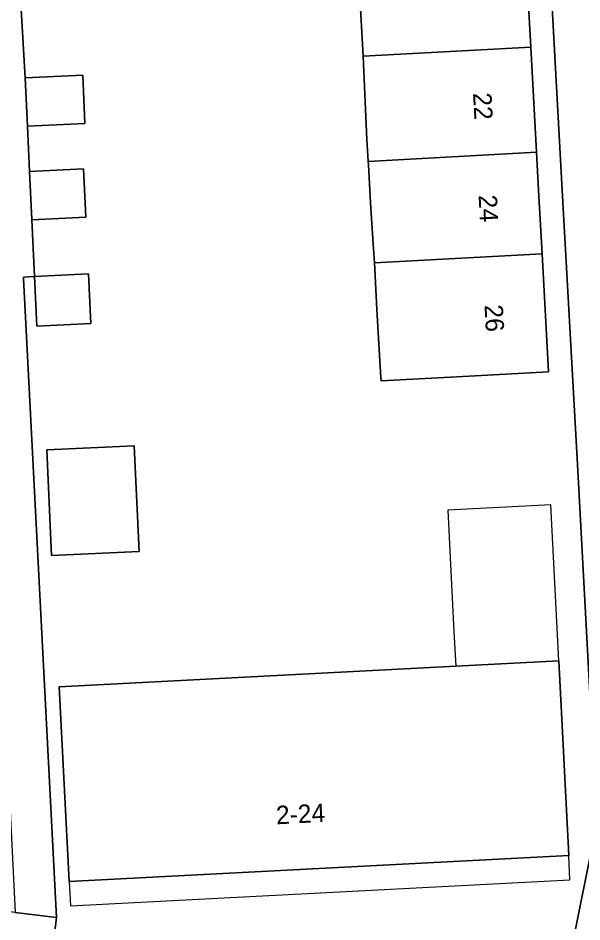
# Model space of a CAD drawing. Extents: x 158086 to 159499, y 382904 to 383981.
# Drawn here: x 158567 to 158597.73, y 383460.14 to 383509.37 of the extents above; entities that cross this region are included whole.
import ezdxf

# ---------------------------------------------------------------- set-up
doc = ezdxf.new("R2010")
doc.units = 0
for name, color, linetype in [('IMGEO_Erf', 7, 'Continuous'), ('IMGEO_Pand', 7, 'Continuous'), ('IMGEO_Pand_nummerreeks', 7, 'Continuous'), ('IMGEO_Pand_overbouw', 7, 'Continuous'), ('IMGEO_Voetpad_open', 7, 'Continuous')]:
    doc.layers.add(name, color=color, linetype=linetype)

msp = doc.modelspace()

# ---------------------------------------------------------------- linework, layer by layer
at = {"layer": 'IMGEO_Erf'}
for points in [[(158596.553, 383455.707), (158598.535, 383465.518), (158597.492, 383485.05), (158596.657, 383500), (158593.057, 383565.667)], [(158594.624, 383513.63), (158594.941, 383507.786), (158595.252, 383502.054), (158595.363, 383500), (158595.551, 383496.53), (158595.899, 383490.102), (158590.907, 383489.832), (158586.783, 383489.609), (158586.774, 383489.771), (158586.673, 383491.31), (158586.554, 383493.501), (158586.435, 383495.691), (158586.416, 383496.035), (158586.349, 383497.054), (158586.215, 383499.311), (158586.174, 383500), (158586.093, 383501.367), (158586.082, 383501.556), (158586.011, 383502.749), (158585.798, 383507.29), (158585.483, 383513.134)], [(158567.165, 383509.84), (158567.396, 383506.11), (158570.527, 383506.256), (158570.65, 383503.627), (158567.519, 383503.481), (158567.634, 383501.01), (158570.574, 383501.147), (158570.696, 383498.518), (158567.756, 383498.381), (158567.9, 383495.297), (158567.295, 383495.26), (158567.299, 383495.181), (158569.101, 383460.381), (158568.943, 383459.053)]]:
    msp.add_lwpolyline(points, dxfattribs=at)
for points in [[(158567.9, 383495.297), (158570.84, 383495.434), (158570.967, 383492.724), (158568.027, 383492.587)], [(158573.338, 383486.07), (158573.603, 383480.322), (158568.832, 383480.103), (158568.567, 383485.85)], [(158596.46, 383474.357), (158597.019, 383463.759), (158569.794, 383462.344), (158569.24, 383472.94), (158590.857, 383474.065)]]:
    msp.add_lwpolyline(points, close=True, dxfattribs=at)
at = {"layer": 'IMGEO_Pand'}
for points in [[(158594.624, 383513.63), (158585.483, 383513.134), (158585.798, 383507.29), (158594.941, 383507.786)], [(158594.941, 383507.786), (158585.798, 383507.29), (158586.011, 383502.749), (158586.082, 383501.556), (158595.252, 383502.054)], [(158570.527, 383506.256), (158567.396, 383506.11), (158567.519, 383503.481), (158570.65, 383503.627)], [(158595.252, 383502.054), (158586.082, 383501.556), (158586.093, 383501.367), (158586.174, 383500), (158586.215, 383499.311), (158586.349, 383497.054), (158586.416, 383496.035), (158595.551, 383496.53), (158595.363, 383500)], [(158567.634, 383501.01), (158567.756, 383498.381), (158570.696, 383498.518), (158570.574, 383501.147)], [(158595.551, 383496.53), (158586.416, 383496.035), (158586.435, 383495.691), (158586.554, 383493.501), (158586.673, 383491.31), (158586.774, 383489.771), (158586.783, 383489.609), (158590.907, 383489.832), (158595.899, 383490.102)], [(158570.84, 383495.434), (158567.9, 383495.297), (158568.027, 383492.587), (158570.967, 383492.724)], [(158568.832, 383480.103), (158573.603, 383480.322), (158573.338, 383486.07), (158568.567, 383485.85)], [(158597.019, 383463.759), (158596.46, 383474.357), (158590.857, 383474.065), (158569.24, 383472.94), (158569.794, 383462.344)]]:
    msp.add_lwpolyline(points, close=True, dxfattribs=at)
at = {"layer": 'IMGEO_Pand_overbouw'}
for points in [[(158590.857, 383474.065), (158596.46, 383474.357), (158596.033, 383482.853), (158590.428, 383482.562), (158590.745, 383475.94)], [(158569.794, 383462.344), (158569.859, 383461.022), (158597.07, 383462.438), (158597.019, 383463.759)]]:
    msp.add_lwpolyline(points, close=True, dxfattribs=at)
at = {"layer": 'IMGEO_Voetpad_open'}
for points in [[(158595.015, 383577.001), (158596.929, 383577.033), (158596.83, 383579.058), (158594.841, 383578.942), (158594.665, 383580.73), (158592.169, 383584.383), (158593.612, 383587.565), (158591.554, 383591.767), (158590.347, 383587.05), (158582.919, 383597.717), (158578.168, 383604.68), (158576.159, 383603.317), (158579.136, 383598.942), (158591.872, 383579.897), (158591.909, 383579.25), (158592.05, 383576.787), (158592.687, 383565.654), (158593.057, 383565.667), (158596.657, 383500), (158597.492, 383485.05), (158598.535, 383465.518), (158596.553, 383455.707), (158599.516, 383455.549)], [(158563.834, 383511.378), (158564.036, 383508.349), (158564.162, 383506.467), (158564.391, 383499.004), (158564.475, 383496.657), (158564.559, 383494.33), (158566.372, 383470.176), (158566.587, 383465.83), (158566.843, 383460.658), (158569.101, 383460.381), (158567.299, 383495.181), (158567.295, 383495.26), (158567.9, 383495.297), (158567.756, 383498.381), (158567.634, 383501.01), (158567.519, 383503.481), (158567.396, 383506.11), (158567.165, 383509.84)], [(158568.943, 383459.053), (158569.101, 383460.381), (158566.843, 383460.658), (158563.419, 383461.079), (158540.205, 383463.929), (158537.594, 383465.494)]]:
    msp.add_lwpolyline(points, dxfattribs=at)

# ---------------------------------------------------------------- texts
at = {"layer": 'IMGEO_Pand_nummerreeks'}
for s, rotation, p in [('22', 273.0995, (158591.792, 383505.283)), ('24', 273.0995, (158592.094, 383499.714)), ('26', 273.0995, (158592.417, 383493.738)), ('2-24', 2.9741, (158581.085, 383465.454))]:
    msp.add_text(s, height=1, rotation=rotation, dxfattribs=at).set_placement(p)

doc.saveas('drawing.dxf')
